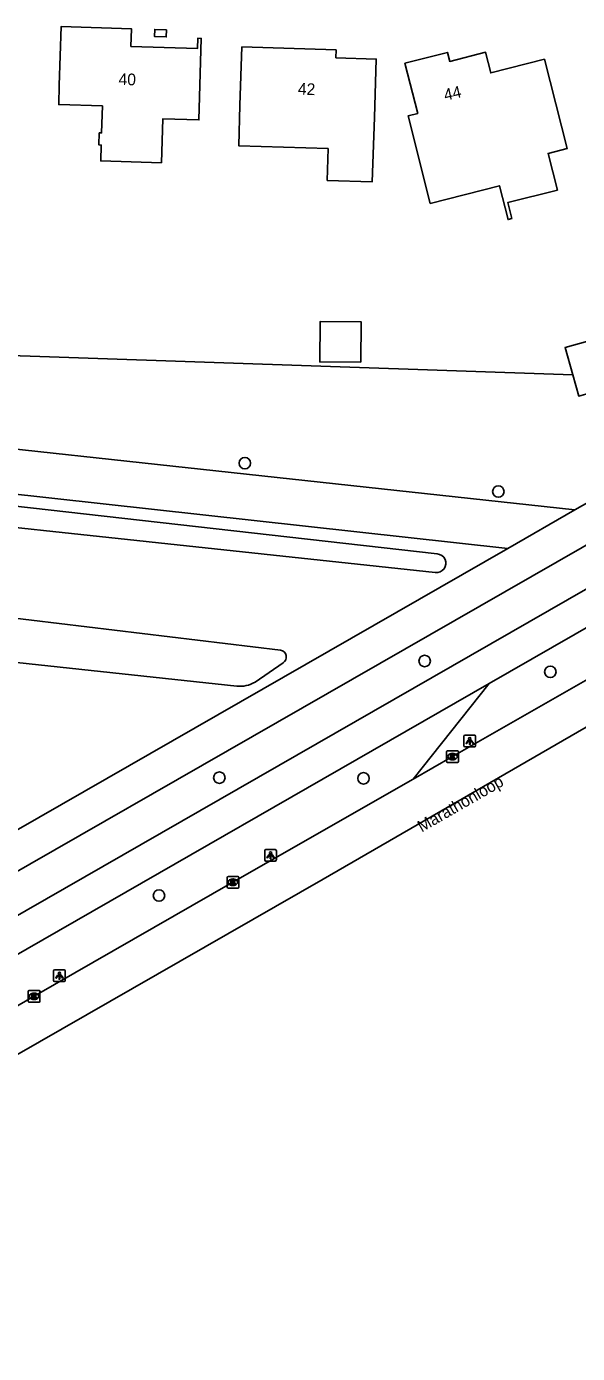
# Model space of a CAD drawing. Extents: x 158461 to 159795, y 387220 to 388672.
# Drawn here: x 159568.3 to 159615.3, y 387622.2 to 387735.5 of the extents above; entities that cross this region are included whole.
import ezdxf

# ---------------------------------------------------------------- set-up
doc = ezdxf.new("R2010")
doc.units = 0
for name, color, linetype in [('IMGEO_Berm_groen', 7, 'Continuous'), ('IMGEO_Boom', 7, 'Continuous'), ('IMGEO_Fietspad_gesloten', 7, 'Continuous'), ('IMGEO_Groenvoorziening', 7, 'Continuous'), ('IMGEO_Kolk', 7, 'Continuous'), ('IMGEO_Lichtpunt', 7, 'Continuous'), ('IMGEO_Openbare_ruimte_label', 7, 'Continuous'), ('IMGEO_Pand', 7, 'Continuous'), ('IMGEO_Pand_nummerreeks', 7, 'Continuous'), ('IMGEO_Rijbaan_lokaal_gesloten', 7, 'Continuous'), ('IMGEO_Voetpad_halfverhard', 7, 'Continuous'), ('IMGEO_Voetpad_open', 7, 'Continuous'), ('IMGEO_Waterloop', 7, 'Continuous')]:
    doc.layers.add(name, color=color, linetype=linetype)

msp = doc.modelspace()

# ---------------------------------------------------------------- linework, layer by layer
at = {"layer": 'IMGEO_Berm_groen'}
msp.add_lwpolyline([(159607.8, 387679.41), (159601.32, 387671.24)], dxfattribs=at)
at = {"layer": 'IMGEO_Boom'}
for centre in [(159586.95, 387698.22), (159608.59, 387695.79), (159602.3, 387681.32), (159613.03, 387680.4), (159584.77, 387671.36), (159597.08, 387671.3), (159579.62, 387661.29)]:
    msp.add_circle(centre, 0.489, dxfattribs=at)
at = {"layer": 'IMGEO_Fietspad_gesloten'}
for points in [[(159371.38, 387548.12), (159385.1, 387555.05), (159394.71, 387560.44), (159619.51, 387689.42)], [(159620.83, 387686.88), (159620.56, 387686.73), (159607.8, 387679.41)], [(159607.8, 387679.41), (159396.15, 387557.86), (159386.49, 387552.45), (159374.55, 387546.42), (159357, 387538.15)]]:
    msp.add_lwpolyline(points, dxfattribs=at)
at = {"layer": 'IMGEO_Groenvoorziening'}
msp.add_lwpolyline([(159531.32, 387708.64), (159614.94, 387705.77)], dxfattribs=at)
at = {"layer": 'IMGEO_Kolk'}
for p, q in [((159604.18, 387672.73), (159604.18, 387673.59)), ((159604.25, 387673.66), (159605.11, 387673.66)), ((159605.18, 387673.59), (159605.18, 387672.73)), ((159605.11, 387672.66), (159604.25, 387672.66)), ((159604.69, 387672.88), (159604.66, 387672.88)), ((159604.67, 387673.44), (159604.69, 387673.44)), ((159585.43, 387662), (159585.43, 387662.85)), ((159585.51, 387662.93), (159586.36, 387662.93)), ((159585.92, 387662.71), (159585.95, 387662.71)), ((159586.43, 387662.85), (159586.43, 387662)), ((159586.36, 387661.93), (159585.51, 387661.93)), ((159585.94, 387662.15), (159585.92, 387662.15)), ((159568.45, 387652.26), (159568.45, 387653.12)), ((159568.53, 387653.19), (159569.38, 387653.19)), ((159569.45, 387653.12), (159569.45, 387652.26)), ((159569.38, 387652.19), (159568.53, 387652.19)), ((159568.94, 387652.97), (159568.96, 387652.97)), ((159568.96, 387652.41), (159568.94, 387652.41))]:
    msp.add_line(p, q, dxfattribs=at)
for points in [[(159604.18, 387672.73), (159604.18, 387673.59)], [(159604.25, 387673.66), (159605.11, 387673.66)], [(159605.18, 387673.59), (159605.18, 387672.73)], [(159605.11, 387672.66), (159604.25, 387672.66)], [(159604.5, 387673.36), (159604.62, 387673.36), (159604.62, 387673.21), (159604.75, 387673.36), (159604.92, 387673.36), (159604.77, 387673.21), (159604.92, 387672.96), (159604.77, 387672.96), (159604.69, 387673.12), (159604.62, 387673.06), (159604.62, 387672.96), (159604.5, 387672.96), (159604.5, 387673.36)], [(159585.43, 387662), (159585.43, 387662.85)], [(159585.51, 387662.93), (159586.36, 387662.93)], [(159585.75, 387662.63), (159585.88, 387662.63), (159585.88, 387662.48), (159586.01, 387662.63), (159586.17, 387662.63), (159586.02, 387662.48), (159586.18, 387662.23), (159586.02, 387662.23), (159585.94, 387662.39), (159585.88, 387662.33), (159585.88, 387662.23), (159585.75, 387662.23), (159585.75, 387662.63)], [(159586.43, 387662.85), (159586.43, 387662)], [(159586.36, 387661.93), (159585.51, 387661.93)], [(159568.45, 387652.26), (159568.45, 387653.12)], [(159568.53, 387653.19), (159569.38, 387653.19)], [(159569.45, 387653.12), (159569.45, 387652.26)], [(159569.38, 387652.19), (159568.53, 387652.19)], [(159568.77, 387652.89), (159568.9, 387652.89), (159568.9, 387652.74), (159569.02, 387652.89), (159569.19, 387652.89), (159569.04, 387652.74), (159569.2, 387652.49), (159569.04, 387652.49), (159568.96, 387652.65), (159568.9, 387652.59), (159568.9, 387652.49), (159568.77, 387652.49), (159568.77, 387652.89)]]:
    msp.add_lwpolyline(points, dxfattribs=at)
for centre, start, end in [((159604.26, 387673.58), 91.552, 178.448), ((159604.26, 387673.58), 91.552, 178.448), ((159605.1, 387673.58), 1.552, 88.448), ((159605.1, 387673.58), 1.552, 88.448), ((159604.26, 387672.73), 181.552, 268.448), ((159604.26, 387672.73), 181.552, 268.448), ((159605.1, 387672.73), 271.552, 358.448), ((159605.1, 387672.73), 271.552, 358.448), ((159585.51, 387662.85), 91.552, 178.448), ((159585.51, 387662.85), 91.552, 178.448), ((159586.36, 387662.85), 1.552, 88.448), ((159586.36, 387662.85), 1.552, 88.448), ((159585.51, 387662), 181.552, 268.448), ((159585.51, 387662), 181.552, 268.448), ((159586.36, 387662), 271.552, 358.448), ((159586.36, 387662), 271.552, 358.448), ((159568.53, 387653.11), 91.552, 178.448), ((159568.53, 387653.11), 91.552, 178.448), ((159569.38, 387653.11), 1.552, 88.448), ((159569.38, 387653.11), 1.552, 88.448), ((159568.53, 387652.26), 181.552, 268.448), ((159568.53, 387652.26), 181.552, 268.448), ((159569.38, 387652.26), 271.552, 358.448), ((159569.38, 387652.26), 271.552, 358.448)]:
    msp.add_arc(centre, 0.0765, start, end, dxfattribs=at)
for centre, major_axis, ratio, start_param, end_param in [((159604.67, 387673.16), (-0.387, 0.002), 0.722429, 4.712389, 7.853982), ((159604.69, 387673.16), (-0.39, 0.002), 0.717154, 1.570796, 4.712389), ((159585.92, 387662.43), (-0.387, 0.002), 0.722429, 4.712389, 7.853982), ((159585.94, 387662.43), (-0.39, 0.002), 0.717154, 1.570796, 4.712389), ((159568.94, 387652.69), (-0.387, 0.002), 0.722429, 4.712389, 7.853982), ((159568.96, 387652.69), (-0.39, 0.002), 0.717154, 1.570796, 4.712389)]:
    msp.add_ellipse(centre, major_axis=major_axis, ratio=ratio, start_param=start_param, end_param=end_param, dxfattribs=at)
at = {"layer": 'IMGEO_Lichtpunt'}
for p, q in [((159605.65, 387674.89), (159605.65, 387674.09)), ((159605.65, 387674.89), (159605.65, 387674.09)), ((159606.55, 387674.99), (159605.75, 387674.99)), ((159606.55, 387674.99), (159605.75, 387674.99)), ((159606.65, 387674.09), (159606.65, 387674.89)), ((159606.65, 387674.09), (159606.65, 387674.89)), ((159605.75, 387673.99), (159606.55, 387673.99)), ((159605.75, 387673.99), (159606.55, 387673.99)), ((159588.64, 387665.14), (159588.64, 387664.33)), ((159588.64, 387665.14), (159588.64, 387664.33)), ((159589.54, 387665.23), (159588.74, 387665.23)), ((159589.54, 387665.23), (159588.74, 387665.23)), ((159589.64, 387664.33), (159589.64, 387665.14)), ((159589.64, 387664.33), (159589.64, 387665.14)), ((159588.74, 387664.24), (159589.54, 387664.24)), ((159588.74, 387664.24), (159589.54, 387664.24)), ((159570.62, 387654.86), (159570.62, 387654.05)), ((159570.62, 387654.86), (159570.62, 387654.05)), ((159571.52, 387654.95), (159570.71, 387654.95)), ((159571.52, 387654.95), (159570.71, 387654.95)), ((159571.61, 387654.05), (159571.61, 387654.86)), ((159571.61, 387654.05), (159571.61, 387654.86)), ((159570.71, 387653.95), (159571.52, 387653.95)), ((159570.71, 387653.95), (159571.52, 387653.95))]:
    msp.add_line(p, q, dxfattribs=at)
for points in [[(159606.03, 387674.56), (159606.07, 387674.53), (159605.88, 387674.27), (159605.84, 387674.29), (159606.03, 387674.56)], [(159606.13, 387674.51), (159606.18, 387674.51), (159606.18, 387674.19), (159606.13, 387674.19), (159606.13, 387674.51)], [(159606.24, 387674.53), (159606.28, 387674.56), (159606.46, 387674.29), (159606.43, 387674.27), (159606.24, 387674.53)], [(159589.02, 387664.8), (159589.05, 387664.78), (159588.87, 387664.51), (159588.83, 387664.54), (159589.02, 387664.8)], [(159589.12, 387664.76), (159589.16, 387664.76), (159589.16, 387664.43), (159589.12, 387664.43), (159589.12, 387664.76)], [(159589.23, 387664.78), (159589.27, 387664.8), (159589.45, 387664.54), (159589.41, 387664.51), (159589.23, 387664.78)], [(159570.99, 387654.52), (159571.03, 387654.49), (159570.84, 387654.23), (159570.8, 387654.26), (159570.99, 387654.52)], [(159571.09, 387654.47), (159571.14, 387654.47), (159571.14, 387654.15), (159571.09, 387654.15), (159571.09, 387654.47)], [(159571.2, 387654.49), (159571.24, 387654.52), (159571.43, 387654.26), (159571.39, 387654.23), (159571.2, 387654.49)]]:
    msp.add_lwpolyline(points, dxfattribs=at)
for centre in [(159606.15, 387674.69), (159589.14, 387664.94), (159571.12, 387654.65)]:
    msp.add_circle(centre, 0.0994, dxfattribs=at)
for centre, start, end in [((159605.75, 387674.89), 90, 180), ((159605.75, 387674.89), 90, 180), ((159606.55, 387674.89), 0, 90), ((159606.55, 387674.89), 0, 90), ((159605.75, 387674.09), 180, 270), ((159605.75, 387674.09), 180, 270), ((159606.55, 387674.09), 270, 0), ((159606.55, 387674.09), 270, 360), ((159588.74, 387665.14), 90, 180), ((159588.74, 387665.14), 90, 180), ((159589.54, 387665.14), 0, 90), ((159589.54, 387665.14), 0, 90), ((159588.74, 387664.33), 180, 270), ((159588.74, 387664.33), 180, 270), ((159589.54, 387664.33), 270, 0), ((159589.54, 387664.33), 270, 360), ((159570.71, 387654.86), 90, 180), ((159570.71, 387654.86), 90, 180), ((159571.52, 387654.86), 0, 90), ((159571.52, 387654.86), 0, 90), ((159570.71, 387654.05), 180, 270), ((159570.71, 387654.05), 180, 270), ((159571.52, 387654.05), 270, 0), ((159571.52, 387654.05), 270, 360)]:
    msp.add_arc(centre, 0.0946, start, end, dxfattribs=at)
at = {"layer": 'IMGEO_Pand'}
for points in [[(159577.22, 387733.78), (159582.9, 387733.61), (159582.93, 387734.5), (159583.23, 387734.49), (159583.08, 387729.49), (159583.02, 387727.53), (159579.95, 387727.62), (159579.83, 387723.86), (159574.64, 387724.02), (159574.68, 387725.38), (159574.49, 387725.39), (159574.52, 387726.41), (159574.71, 387726.41), (159574.78, 387728.72), (159571.05, 387728.84), (159571.1, 387730.5), (159571.25, 387735.5), (159577.26, 387735.31), (159577.22, 387733.78)], [(159580.25, 387735.21), (159580.23, 387734.61), (159579.23, 387734.65), (159579.25, 387735.25), (159580.25, 387735.21)], [(159598.01, 387727.72), (159597.83, 387722.24), (159593.98, 387722.36), (159594.06, 387725.08), (159586.42, 387725.32), (159586.53, 387728.77), (159586.69, 387733.76), (159594.74, 387733.5), (159594.72, 387732.83), (159598.17, 387732.72), (159598.01, 387727.72)], [(159609.75, 387719.1), (159609.42, 387719.02), (159608.69, 387721.9), (159602.78, 387720.4), (159600.89, 387727.86), (159601.71, 387728.07), (159600.61, 387732.36), (159604.24, 387733.29), (159604.44, 387732.52), (159607.51, 387733.3), (159607.95, 387731.54), (159612.52, 387732.7), (159614.46, 387725.07), (159612.84, 387724.66), (159613.64, 387721.54), (159609.4, 387720.46), (159609.75, 387719.1)], [(159596.86, 387706.83), (159593.34, 387706.86), (159593.37, 387710.3), (159596.89, 387710.27), (159596.86, 387706.83)], [(159614.94, 387705.77), (159614.29, 387708.08), (159618.68, 387709.32), (159619.85, 387705.18)], [(159614.94, 387705.77), (159615.46, 387703.94), (159619.85, 387705.18)]]:
    msp.add_lwpolyline(points, dxfattribs=at)
at = {"layer": 'IMGEO_Rijbaan_lokaal_gesloten'}
for points in [[(159622.26, 387683.23), (159621.02, 387682.49), (159604.68, 387673.16), (159601.32, 387671.24)], [(159624.13, 387680.32), (159593.63, 387662.7), (159510.67, 387615.12), (159427.45, 387567.3), (159391.62, 387546.7), (159357.28, 387527.02), (159318.27, 387504.7)], [(159601.32, 387671.24), (159585.93, 387662.43), (159568.95, 387652.69), (159551.14, 387642.44), (159533.31, 387632.22), (159517.17, 387622.99), (159500, 387613.09), (159498.49, 387612.22), (159480.65, 387602.01), (159464.57, 387592.79), (159447.61, 387583.04), (159432.38, 387574.27), (159415.44, 387564.53), (159396.74, 387553.77)]]:
    msp.add_lwpolyline(points, dxfattribs=at)
at = {"layer": 'IMGEO_Voetpad_halfverhard'}
for points in [[(159529.68, 387703.52), (159615.12, 387694.22)], [(159609.39, 387690.93), (159531.5, 387699.53)]]:
    msp.add_lwpolyline(points, dxfattribs=at)
at = {"layer": 'IMGEO_Voetpad_open'}
for points in [[(159615.12, 387694.22), (159616.42, 387694.97), (159630.71, 387703.16)], [(159615.12, 387694.22), (159609.39, 387690.93)], [(159371.38, 387548.12), (159370.41, 387549.98), (159371.83, 387550.87), (159382.57, 387556.93), (159403.29, 387569.07), (159428.1, 387583.36), (159457.91, 387600.39), (159500, 387624.61), (159516.43, 387634.06), (159540.86, 387648.07), (159564.28, 387661.53), (159589.73, 387676.11), (159617.89, 387692.24), (159619.51, 387689.42)], [(159609.39, 387690.93), (159557.91, 387661.4)]]:
    msp.add_lwpolyline(points, dxfattribs=at)
at = {"layer": 'IMGEO_Waterloop'}
for points in [[(159603.37, 387690.46), (159533.88, 387698.32)], [(159535.23, 387696.16), (159603.2, 387688.88)], [(159589.99, 387682.25), (159533.26, 387689.07)], [(159531.74, 387685.05), (159586.27, 387679.18)], [(159587.82, 387679.52), (159590.21, 387681.17)]]:
    msp.add_lwpolyline(points, dxfattribs=at)
for centre, radius, start, end in [((159603.32, 387689.67), 0.796, 261.1334, 86.4488), ((159589.91, 387681.67), 0.583, 300.5506, 82.4771), ((159586.56, 387681.5), 2.34, 262.7751, 302.4783)]:
    msp.add_arc(centre, radius, start, end, dxfattribs=at)

# ---------------------------------------------------------------- texts
at = {"layer": 'IMGEO_Openbare_ruimte_label'}
msp.add_text('Marathonloop', height=1, rotation=29.8728, dxfattribs=at).set_placement((159602.05, 387666.67))
at = {"layer": 'IMGEO_Pand_nummerreeks'}
for s, rotation, p in [('40', 358.4716, (159576.15, 387730.51)), ('42', 357.8513, (159591.46, 387729.69)), ('44', 12.8256, (159604.06, 387729.15))]:
    msp.add_text(s, height=1, rotation=rotation, dxfattribs=at).set_placement(p)

doc.saveas('drawing.dxf')
